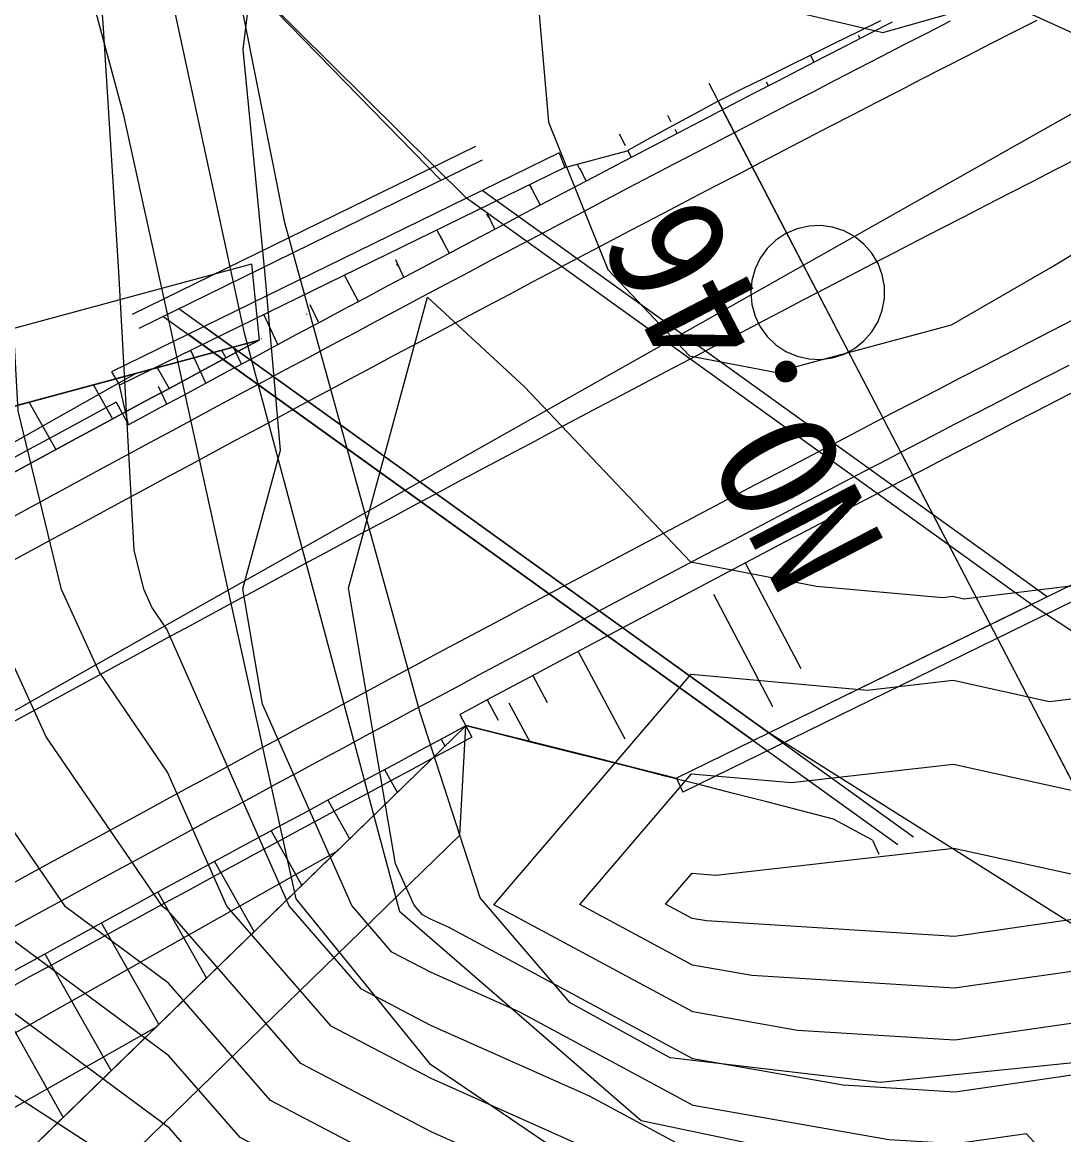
# Model space of a CAD drawing. Extents: x 42655 to 43811, y -141820 to -141156.
# Drawn here: x 43161.36 to 43181.59, y -141405.42 to -141383.82 of the extents above; entities that cross this region are included whole.
import ezdxf

# ---------------------------------------------------------------- set-up
doc = ezdxf.new("R2010")
doc.units = 0
for name, color, linetype in [('D-BMK-HTXT_1', 7, 'Continuous'), ('D-BMK_1', 7, 'Continuous'), ('D-STR', 7, 'Continuous'), ('D-STR-HTXT', 7, 'Continuous'), ('D-STR-STR4_1', 7, 'Continuous'), ('D-STR-STR5_1', 7, 'Continuous'), ('D-STR_1', 7, 'Continuous'), ('ZE_HICN', 7, 'Continuous'), ('ZE_LWCN', 7, 'Continuous'), ('地形', 7, 'Continuous'), ('現況水路ﾊｯﾁ', 7, 'Continuous'), ('着色', 7, 'Continuous')]:
    doc.layers.add(name, color=color, linetype=linetype)

msp = doc.modelspace()

# ---------------------------------------------------------------- linework, layer by layer
at = {"layer": 'D-BMK-HTXT_1'}
for p, q in [((43274.802, -141333.044), (43130.975, -141414.265)), ((43178.775, -141392.835), (43174.851, -141385.295)), ((43178.66, -141392.613), (43174.967, -141385.516))]:
    msp.add_line(p, q, dxfattribs=at)
msp.add_lwpolyline([(43175.513, -141389.065), (43175.534, -141389.297), (43175.596, -141389.521), (43175.697, -141389.731), (43175.834, -141389.92), (43176.003, -141390.081), (43176.197, -141390.209), (43176.412, -141390.301), (43176.639, -141390.353), (43176.872, -141390.363), (43177.103, -141390.332), (43177.324, -141390.26), (43177.529, -141390.149), (43177.712, -141390.004), (43177.865, -141389.829), (43177.985, -141389.629), (43178.066, -141389.41), (43178.108, -141389.181), (43178.108, -141388.948), (43178.066, -141388.719), (43177.985, -141388.5), (43177.865, -141388.3), (43177.712, -141388.125), (43177.529, -141387.98), (43177.324, -141387.869), (43177.103, -141387.797), (43176.872, -141387.766), (43176.639, -141387.776), (43176.412, -141387.828), (43176.197, -141387.92), (43176.003, -141388.048), (43175.834, -141388.209), (43175.697, -141388.398), (43175.596, -141388.608), (43175.534, -141388.832), (43175.513, -141389.065)], dxfattribs=at)
at = {"layer": 'D-BMK_1'}
msp.add_lwpolyline([(43181.869, -141386.458), (43181.424, -141386.685), (43180.979, -141386.913), (43180.534, -141387.141), (43180.089, -141387.37), (43179.645, -141387.599), (43179.2, -141387.828), (43178.756, -141388.057), (43178.312, -141388.287), (43177.868, -141388.517), (43177.424, -141388.747), (43176.98, -141388.978), (43176.537, -141389.208), (43176.094, -141389.44), (43175.65, -141389.671), (43175.207, -141389.903), (43174.764, -141390.135), (43174.322, -141390.367), (43173.879, -141390.6), (43173.436, -141390.832), (43172.994, -141391.065), (43172.552, -141391.299), (43172.11, -141391.532), (43171.668, -141391.766), (43171.226, -141392), (43170.784, -141392.235), (43170.343, -141392.47), (43169.902, -141392.704), (43169.46, -141392.94), (43169.019, -141393.175), (43168.578, -141393.411), (43168.137, -141393.646), (43167.697, -141393.882), (43167.256, -141394.119), (43166.815, -141394.355), (43166.375, -141394.592), (43165.935, -141394.829), (43165.495, -141395.066), (43165.055, -141395.304), (43164.615, -141395.541), (43164.175, -141395.779), (43163.735, -141396.017), (43163.296, -141396.256), (43162.856, -141396.494), (43162.417, -141396.733), (43161.978, -141396.972), (43161.538, -141397.211), (43161.099, -141397.45)], dxfattribs=at)
at = {"layer": 'D-STR'}
for p, q in [((43169.993, -141387.234), (43165.507, -141382.787)), ((43169.499, -141386.888), (43165.509, -141382.797)), ((43171.789, -141386.355), (43171.901, -141386.635)), ((43165.815, -141388.516), (43148.876, -141393.094)), ((43165.815, -141388.516), (43165.965, -141389.989)), ((43149.626, -141394.393), (43165.965, -141389.989)), ((43163.1, -141390.608), (43163.252, -141390.867)), ((43169.978, -141397.482), (43159.469, -141407.69)), ((43169.862, -141399.605), (43169.978, -141397.482)), ((43169.862, -141399.605), (43160.199, -141409))]:
    msp.add_line(p, q, dxfattribs=at)
for points in [[(43165.965, -141389.989), (43165.522, -141390.226), (43165.079, -141390.463), (43164.637, -141390.701), (43164.195, -141390.939), (43163.753, -141391.177), (43163.311, -141391.415), (43162.869, -141391.654), (43162.427, -141391.893), (43161.986, -141392.132), (43161.544, -141392.371), (43161.103, -141392.61)], [(43180.963, -141395.121), (43192.627, -141402.711), (43189.913, -141406.472), (43175.867, -141397.615), (43180.963, -141395.121)], [(43169.978, -141397.482), (43169.539, -141397.717), (43169.1, -141397.952), (43168.662, -141398.188), (43168.223, -141398.424), (43167.785, -141398.66), (43167.347, -141398.896), (43166.909, -141399.133), (43166.471, -141399.369), (43166.033, -141399.606), (43165.595, -141399.844), (43165.157, -141400.081), (43164.719, -141400.319), (43164.282, -141400.556), (43163.844, -141400.795), (43163.407, -141401.033), (43162.969, -141401.271), (43162.532, -141401.51), (43162.095, -141401.749), (43161.657, -141401.988), (43161.22, -141402.227)]]:
    msp.add_lwpolyline(points, dxfattribs=at)
at = {"layer": 'D-STR-HTXT'}
for p, q in [((43165.231, -141390.182), (43165.318, -141390.335)), ((43163.985, -141390.518), (43164.217, -141390.927)), ((43149.947, -141398.324), (43163.574, -141390.629)), ((43162.74, -141390.854), (43163.116, -141391.52)), ((43161.494, -141391.19), (43162.016, -141392.115)), ((43169.499, -141397.738), (43169.577, -141397.878)), ((43168.397, -141398.33), (43168.65, -141398.778)), ((43167.296, -141398.923), (43167.723, -141399.679)), ((43166.197, -141399.517), (43166.796, -141400.579)), ((43154.81, -141407.062), (43167.499, -141399.897)), ((43165.097, -141400.113), (43165.869, -141401.48)), ((43163.999, -141400.71), (43164.942, -141402.38)), ((43162.901, -141401.308), (43164.015, -141403.281)), ((43161.804, -141401.907), (43163.088, -141404.181)), ((43160.708, -141402.508), (43162.161, -141405.082)), ((43155.418, -141408.154), (43163.969, -141403.326))]:
    msp.add_line(p, q, dxfattribs=at)
at = {"layer": 'D-STR-STR4_1'}
for p, q in [((43177.635, -141384.134), (43177.604, -141384.075)), ((43176.746, -141384.593), (43176.676, -141384.457)), ((43175.858, -141385.053), (43175.819, -141384.977)), ((43174.856, -141385.292), (43174.707, -141385.006)), ((43174.971, -141385.514), (43174.883, -141385.344)), ((43173.969, -141385.754), (43173.902, -141385.625)), ((43173.083, -141386.218), (43172.963, -141385.988)), ((43174.084, -141385.976), (43174.044, -141385.9)), ((43171.901, -141386.635), (43173.114, -141386.311)), ((43173.198, -141386.44), (43173.127, -141386.304)), ((43172.197, -141386.682), (43172.145, -141386.582)), ((43172.313, -141386.904), (43172.202, -141386.655)), ((43171.428, -141387.37), (43171.217, -141386.969)), ((43171.312, -141387.148), (43171.222, -141386.975)), ((43170.428, -141387.614), (43170.39, -141387.542)), ((43170.543, -141387.836), (43170.408, -141387.552)), ((43169.659, -141388.304), (43169.418, -141387.849)), ((43169.544, -141388.082), (43169.483, -141387.967)), ((43168.776, -141388.773), (43168.619, -141388.432)), ((43168.661, -141388.551), (43168.638, -141388.507)), ((43167.893, -141389.242), (43167.62, -141388.73)), ((43167.778, -141389.02), (43167.747, -141388.962)), ((43167.116, -141389.641), (43166.959, -141389.301)), ((43166.326, -141390.073), (43166.059, -141389.494)), ((43166.895, -141389.491), (43166.887, -141389.476)), ((43167.011, -141389.713), (43167.006, -141389.704)), ((43165.619, -141390.456), (43165.462, -141390.116)), ((43166.014, -141389.963), (43166.013, -141389.961)), ((43164.929, -141390.822), (43164.638, -141390.189)), ((43166.129, -141390.184), (43166.128, -141390.184)), ((43163.43, -141391.635), (43163.252, -141390.867)), ((43164.17, -141391.232), (43164.013, -141390.892)), ((43178.655, -141392.615), (43182.044, -141399.126)), ((43178.771, -141392.837), (43182.923, -141400.816)), ((43175.404, -141394.317), (43176.483, -141396.366)), ((43174.787, -141394.925), (43175.936, -141397.103)), ((43172.16, -141396.033), (43173.064, -141397.732)), ((43171.278, -141396.504), (43171.557, -141397.027)), ((43170.396, -141396.975), (43170.607, -141397.37)), ((43170.815, -141397.034), (43171.219, -141397.791))]:
    msp.add_line(p, q, dxfattribs=at)
for points in [[(43178.035, -141383.789), (43177.584, -141384.01), (43177.132, -141384.232), (43176.681, -141384.454), (43176.23, -141384.677), (43175.779, -141384.9), (43175.329, -141385.123), (43174.878, -141385.347), (43174.437, -141385.587), (43173.996, -141385.828), (43173.555, -141386.07), (43173.114, -141386.311)], [(43174.069, -141398.5), (43173.877, -141398.451), (43173.228, -141398.287), (43172.578, -141398.123), (43171.928, -141397.959), (43171.278, -141397.796), (43170.627, -141397.634), (43169.976, -141397.472)], [(43177.876, -141399.7), (43177.121, -141399.29), (43176.473, -141399.123), (43175.825, -141398.957), (43175.177, -141398.791), (43174.528, -141398.626), (43173.879, -141398.461), (43173.23, -141398.296), (43172.58, -141398.132), (43171.93, -141397.969), (43171.28, -141397.806), (43170.629, -141397.644), (43169.978, -141397.482)]]:
    msp.add_lwpolyline(points, dxfattribs=at)
at = {"layer": 'D-STR-STR5_1'}
msp.add_line((43166.045, -141390.225), (43166.046, -141390.227), dxfattribs=at)
at = {"layer": 'D-STR_1'}
for p, q in [((43170.167, -141386.227), (43163.501, -141389.489)), ((43171.789, -141386.355), (43163.1, -141390.608)), ((43171.901, -141386.635), (43163.252, -141390.867)), ((43170.299, -141386.497), (43163.625, -141389.763)), ((43181.269, -141394.971), (43170.299, -141387.085)), ((43180.963, -141395.121), (43169.993, -141387.234)), ((43178.675, -141399.643), (43164.403, -141389.382)), ((43178.369, -141399.792), (43164.097, -141389.532)), ((43175.867, -141397.615), (43164.897, -141389.729)), ((43175.561, -141397.765), (43164.591, -141389.878)), ((43163.189, -141391.197), (43163.43, -141391.635)), ((43182.759, -141394.242), (43174.07, -141398.494)), ((43182.882, -141394.515), (43174.193, -141398.768)), ((43169.86, -141397.261), (43170.096, -141397.702)), ((43174.07, -141398.494), (43174.193, -141398.768)), ((43177.876, -141399.7), (43178, -141399.973))]:
    msp.add_line(p, q, dxfattribs=at)
for points in [[(43181.066, -141383.781), (43180.619, -141384.009), (43180.172, -141384.237), (43179.725, -141384.466), (43179.278, -141384.695), (43178.832, -141384.924), (43178.386, -141385.154), (43177.94, -141385.384), (43177.494, -141385.614), (43177.048, -141385.844), (43176.602, -141386.075), (43176.157, -141386.306), (43175.711, -141386.538), (43175.266, -141386.77), (43174.821, -141387.002), (43174.377, -141387.234), (43173.932, -141387.466), (43173.488, -141387.699), (43173.043, -141387.932), (43172.599, -141388.166), (43172.155, -141388.399), (43171.711, -141388.633), (43171.268, -141388.867), (43170.824, -141389.101), (43170.381, -141389.336), (43169.938, -141389.571), (43169.495, -141389.806), (43169.052, -141390.041), (43168.609, -141390.277), (43168.166, -141390.513), (43167.724, -141390.749), (43167.282, -141390.985), (43166.839, -141391.222), (43166.397, -141391.459), (43165.956, -141391.696), (43165.514, -141391.933), (43165.072, -141392.17), (43164.631, -141392.408), (43164.189, -141392.646), (43163.748, -141392.884), (43163.307, -141393.122), (43162.866, -141393.361), (43162.425, -141393.599), (43161.985, -141393.838), (43161.544, -141394.077), (43161.104, -141394.317)], [(43179.383, -141383.798), (43178.936, -141384.028), (43178.489, -141384.257), (43178.042, -141384.487), (43177.596, -141384.717), (43177.149, -141384.948), (43176.703, -141385.178), (43176.257, -141385.409), (43175.811, -141385.641), (43175.365, -141385.872), (43174.92, -141386.104), (43174.474, -141386.337), (43174.029, -141386.569), (43173.584, -141386.802), (43173.139, -141387.035), (43172.695, -141387.268), (43172.25, -141387.502), (43171.806, -141387.735), (43171.362, -141387.97), (43170.918, -141388.204), (43170.474, -141388.438), (43170.03, -141388.673), (43169.586, -141388.908), (43169.143, -141389.144), (43168.7, -141389.379), (43168.256, -141389.615), (43167.814, -141389.851), (43167.371, -141390.087), (43166.928, -141390.324), (43166.485, -141390.561), (43166.043, -141390.798), (43165.601, -141391.035), (43165.159, -141391.272), (43164.717, -141391.51), (43164.275, -141391.748), (43163.833, -141391.986), (43163.392, -141392.224), (43162.95, -141392.462), (43162.509, -141392.701), (43162.068, -141392.94), (43161.627, -141393.179), (43161.186, -141393.418)], [(43178.26, -141383.812), (43177.813, -141384.042), (43177.366, -141384.273), (43176.92, -141384.503), (43176.473, -141384.734), (43176.027, -141384.966), (43175.581, -141385.197), (43175.135, -141385.429), (43174.689, -141385.661), (43174.243, -141385.893), (43173.798, -141386.126), (43173.352, -141386.359), (43172.907, -141386.592), (43172.462, -141386.825), (43172.017, -141387.059), (43171.573, -141387.293), (43171.128, -141387.527), (43170.684, -141387.762), (43170.24, -141387.996), (43169.796, -141388.231), (43169.352, -141388.467), (43168.908, -141388.702), (43168.465, -141388.938), (43168.021, -141389.174), (43167.578, -141389.41), (43167.135, -141389.646), (43166.692, -141389.883), (43166.25, -141390.12), (43165.807, -141390.357), (43165.364, -141390.594), (43164.922, -141390.832), (43164.48, -141391.07), (43164.038, -141391.307), (43163.596, -141391.546), (43163.43, -141391.635)], [(43181.79, -141389.588), (43181.347, -141389.816), (43180.904, -141390.043), (43180.461, -141390.272), (43180.018, -141390.5), (43179.576, -141390.729), (43179.134, -141390.958), (43178.691, -141391.188), (43178.249, -141391.417), (43177.807, -141391.647), (43177.366, -141391.878), (43176.924, -141392.108), (43176.483, -141392.339), (43176.041, -141392.57), (43175.6, -141392.802), (43175.159, -141393.034), (43174.718, -141393.266), (43174.277, -141393.498), (43173.836, -141393.731), (43173.395, -141393.963), (43172.955, -141394.197), (43172.515, -141394.43), (43172.074, -141394.664), (43171.634, -141394.898), (43171.194, -141395.132), (43170.754, -141395.366), (43170.314, -141395.601), (43169.875, -141395.836), (43169.435, -141396.071), (43168.996, -141396.306), (43168.556, -141396.542), (43168.117, -141396.778), (43167.678, -141397.014), (43167.239, -141397.25), (43166.8, -141397.487), (43166.361, -141397.724), (43165.922, -141397.961), (43165.484, -141398.198), (43165.045, -141398.435), (43164.607, -141398.673), (43164.168, -141398.911), (43163.73, -141399.149), (43163.292, -141399.387), (43162.854, -141399.626), (43162.416, -141399.864), (43161.978, -141400.103), (43161.54, -141400.342), (43161.102, -141400.582)], [(43181.69, -141390.483), (43181.247, -141390.71), (43180.805, -141390.938), (43180.363, -141391.166), (43179.921, -141391.395), (43179.479, -141391.624), (43179.037, -141391.853), (43178.595, -141392.083), (43178.154, -141392.312), (43177.713, -141392.543), (43177.271, -141392.773), (43176.83, -141393.004), (43176.389, -141393.235), (43175.949, -141393.466), (43175.508, -141393.697), (43175.067, -141393.929), (43174.627, -141394.161), (43174.186, -141394.394), (43173.746, -141394.626), (43173.306, -141394.859), (43172.866, -141395.093), (43172.426, -141395.326), (43171.986, -141395.56), (43171.547, -141395.794), (43171.107, -141396.028), (43170.668, -141396.262), (43170.228, -141396.497), (43169.789, -141396.732), (43169.35, -141396.967), (43168.911, -141397.203), (43168.472, -141397.438), (43168.033, -141397.674), (43167.595, -141397.911), (43167.156, -141398.147), (43166.717, -141398.384), (43166.279, -141398.62), (43165.841, -141398.857), (43165.402, -141399.095), (43164.964, -141399.332), (43164.526, -141399.57), (43164.088, -141399.808), (43163.65, -141400.046), (43163.213, -141400.284), (43162.775, -141400.523), (43162.337, -141400.762), (43161.9, -141401.001), (43161.462, -141401.24), (43161.025, -141401.479)], [(43181.918, -141390.927), (43181.476, -141391.155), (43181.034, -141391.383), (43180.592, -141391.611), (43180.151, -141391.839), (43179.709, -141392.068), (43179.268, -141392.297), (43178.826, -141392.526), (43178.385, -141392.756), (43177.944, -141392.986), (43177.503, -141393.216), (43177.062, -141393.447), (43176.621, -141393.677), (43176.181, -141393.909), (43175.74, -141394.14), (43175.3, -141394.372), (43174.86, -141394.604), (43174.42, -141394.836), (43173.98, -141395.068), (43173.54, -141395.301), (43173.1, -141395.534), (43172.661, -141395.768), (43172.221, -141396.001), (43171.782, -141396.235), (43171.342, -141396.469), (43170.903, -141396.703), (43170.464, -141396.938), (43170.025, -141397.173), (43169.86, -141397.261)], [(43163.189, -141391.197), (43162.917, -141391.344), (43162.475, -141391.583), (43162.033, -141391.821), (43161.592, -141392.061), (43161.15, -141392.3)], [(43170.096, -141397.702), (43169.822, -141397.849), (43169.384, -141398.084), (43168.945, -141398.319), (43168.507, -141398.555), (43168.069, -141398.791), (43167.63, -141399.027), (43167.192, -141399.264), (43166.754, -141399.5), (43166.316, -141399.737), (43165.879, -141399.974), (43165.441, -141400.211), (43165.003, -141400.449), (43164.566, -141400.687), (43164.128, -141400.924), (43163.691, -141401.163), (43163.254, -141401.401), (43162.816, -141401.639), (43162.379, -141401.878), (43161.942, -141402.117), (43161.505, -141402.356), (43161.068, -141402.596)]]:
    msp.add_lwpolyline(points, dxfattribs=at)
at = {"layer": 'ZE_HICN'}
for points in [[(43180.055, -141383.24), (43184.479, -141385.257), (43186.656, -141385.03), (43189.571, -141386.06), (43191.598, -141386.077), (43194.659, -141385.967), (43197.744, -141384.759), (43199.74, -141384.526), (43201.304, -141384.22), (43203.592, -141382.313)], [(43184.592, -141409.326), (43180.42, -141407.073), (43179.932, -141406.54), (43179.491, -141406.604), (43179.077, -141406.578), (43174.399, -141405.758), (43172.381, -141404.672), (43169.299, -141403.295), (43167.956, -141402.592), (43166.551, -141400.975), (43164.175, -141395.601), (43163.883, -141395.176), (43163.723, -141394.826), (43163.54, -141394.066), (43163.238, -141388.665), (43162.941, -141383.932), (43162.836, -141382.504)], [(43184.625, -141416.308), (43180.592, -141413.234), (43179.52, -141412.774), (43179.036, -141412.656), (43174.423, -141410.867), (43172.099, -141409.922), (43169.324, -141408.573), (43166.803, -141407.137), (43165.008, -141406.197), (43164.221, -141405.291), (43160.209, -141402.325), (43159.115, -141401.618), (43158.777, -141401.419), (43158.426, -141401.013), (43157.482, -141399.054), (43155.36, -141394.865), (43155.026, -141393.611), (43153.972, -141389.876), (43153.713, -141388.71), (43153.421, -141383.178)], [(43174.293, -141383.114), (43178.08, -141384.013), (43179.383, -141383.647)], [(43174.378, -141401.22), (43173.859, -141400.941), (43174.374, -141400.339), (43174.832, -141400.381), (43179.46, -141399.855), (43184.189, -141400.892), (43179.468, -141401.569), (43174.651, -141401.267), (43174.378, -141401.22)]]:
    msp.add_lwpolyline(points, dxfattribs=at)
at = {"layer": 'ZE_LWCN'}
for points in [[(43182.714, -141417.068), (43179.527, -141414.289), (43178.99, -141413.89), (43177.808, -141413.247), (43174.428, -141411.937), (43171.443, -141410.723), (43169.329, -141409.695), (43164.853, -141407.146), (43164.418, -141406.918), (43164.227, -141406.698), (43163.255, -141405.979), (43159.123, -141403.306), (43157.848, -141402.557), (43156.521, -141401.022), (43154, -141395.792), (43153.775, -141395.141), (43153.694, -141394.873), (43153.553, -141394.341), (43152.303, -141388.717), (43152.096, -141384.797), (43151.801, -141382.556)], [(43183.483, -141413.221), (43179.514, -141411.516), (43177.72, -141411.077), (43174.418, -141409.797), (43172.754, -141409.12), (43169.319, -141407.45), (43168.752, -141407.127), (43165.597, -141405.476), (43164.214, -141403.884), (43160.318, -141401.004), (43159.77, -141400.205), (43159.102, -141398.743), (43157.133, -141394.857), (43156.364, -141391.975), (43155.441, -141388.702), (43155.129, -141383.975), (43155.038, -141382.541)], [(43183.616, -141412.023), (43179.508, -141410.259), (43176.405, -141409.499), (43174.413, -141408.727), (43173.409, -141408.319), (43170.937, -141407.117), (43169.314, -141406.392), (43166.187, -141404.755), (43164.207, -141402.477), (43162.203, -141400.995), (43160.799, -141398.948), (43159.085, -141395.202), (43158.906, -141394.848), (43157.703, -141390.338), (43157.238, -141388.693), (43157.082, -141386.318), (43156.842, -141382.533)], [(43181.987, -141410.068), (43179.503, -141409.001), (43175.089, -141407.921), (43174.408, -141407.657), (43174.065, -141407.517), (43173.219, -141407.106), (43169.309, -141405.36), (43166.777, -141404.034), (43164.201, -141401.07), (43164.087, -141400.987), (43161.827, -141397.69), (43160.523, -141394.841), (43159.055, -141388.753), (43159.041, -141388.701), (43159.036, -141388.685), (43159.035, -141388.661), (43158.647, -141382.524)], [(43184.597, -141410.404), (43180.357, -141408.113), (43179.497, -141407.743), (43176.824, -141407.089), (43174.403, -141406.665), (43173.749, -141406.313), (43169.304, -141404.327), (43167.366, -141403.313), (43165.339, -141400.981), (43164.188, -141398.377), (43162.855, -141396.433), (43162.123, -141394.833), (43161.286, -141391.362), (43161.136, -141388.675), (43160.988, -141386.32), (43160.707, -141382.514)], [(43204.953, -141411.006), (43202.327, -141410.145), (43199.862, -141410.516), (43197.847, -141410.711), (43194.773, -141410.278), (43192.409, -141410.315), (43189.683, -141409.929), (43187.691, -141409.448), (43184.587, -141408.249), (43182.392, -141407.063), (43180.866, -141405.399), (43179.487, -141405.597), (43178.192, -141405.516), (43174.395, -141404.85), (43171.012, -141403.03), (43169.295, -141402.263), (43168.545, -141401.871), (43167.762, -141400.969), (43166.032, -141397.056), (43165.649, -141394.817), (43166.379, -141392.124), (43166.076, -141388.652), (43165.652, -141384.345), (43165.883, -141382.49)], [(43171.298, -141382.465), (43171.583, -141385.76), (43172.736, -141388.621), (43174.326, -141390.294), (43175.985, -141390.612), (43179.412, -141389.694), (43181.34, -141388.58), (43183.444, -141387.305), (43184.491, -141387.782), (43188.594, -141387.356), (43189.579, -141387.703), (43190.263, -141387.709), (43194.666, -141387.551), (43195.835, -141387.093), (43199.75, -141386.636), (43202.818, -141386.036), (43204.828, -141384.361)], [(43181.799, -141404.258), (43179.482, -141404.59), (43177.307, -141404.454), (43174.391, -141403.942), (43169.644, -141401.389), (43169.29, -141401.231), (43169.135, -141401.15), (43168.973, -141400.964), (43168.616, -141400.156), (43167.7, -141394.807), (43169.233, -141389.157), (43171.116, -141390.899), (43174.345, -141394.296), (43176.79, -141394.764), (43179.244, -141394.986), (43179.437, -141394.964), (43179.652, -141395.011), (43181.885, -141394.74)], [(43182.732, -141403.116), (43179.477, -141403.583), (43176.421, -141403.392), (43174.386, -141403.035), (43170.523, -141400.956), (43174.355, -141396.476), (43177.774, -141396.784), (43179.444, -141396.594), (43181.313, -141397.004), (43184.532, -141396.614)], [(43183.666, -141401.975), (43179.472, -141402.576), (43175.536, -141402.33), (43174.382, -141402.127), (43172.191, -141400.949), (43174.365, -141398.408), (43176.303, -141398.582), (43179.452, -141398.224), (43182.974, -141398.997)]]:
    msp.add_lwpolyline(points, dxfattribs=at)
at = {"layer": '地形'}
for points in [[(43320.416, -141343.042), (43306.981, -141343.562), (43295.205, -141350.231), (43290.102, -141358.972), (43288.329, -141378.975), (43281.035, -141399.699), (43275.615, -141412.936), (43269.57, -141418.666), (43258.406, -141420.545), (43248.616, -141416.071), (43236.326, -141403.584), (43228.932, -141399.526), (43212.545, -141401.296), (43179.843, -141406.5), (43173.386, -141405.147), (43168.699, -141401.089), (43165.679, -141389.851), (43160.467, -141365.786), (43157.022, -141355.032), (43149.624, -141339.614), (43144.729, -141329.729)], [(43248.225, -141413.647), (43241.182, -141405.95), (43236.01, -141401.331), (43231.498, -141398.582), (43227.646, -141397.373), (43222.804, -141397.593), (43215.652, -141398.472), (43209.603, -141400.136), (43201.345, -141401.301), (43188.521, -141403.34), (43178.029, -141404.408), (43173.948, -141403.923), (43172.005, -141402.855), (43170.257, -141400.816), (43169.091, -141397.224), (43166.467, -141387.71), (43162.428, -141367.444), (43161.273, -141363.405), (43159.156, -141357.346), (43156.943, -141352.153), (43154.248, -141347.441)], [(43150.968, -141348.1), (43154.934, -141356.788), (43157.222, -141361.512), (43158.747, -141367.914), (43160.73, -141375.992), (43163.323, -141385.595), (43166.679, -141400.836), (43169.272, -141404.037), (43173.085, -141406.628), (43177.814, -141407.848), (43186.813, -141406.781), (43197.185, -141405.713), (43211.872, -141403.452), (43222.448, -141401.653), (43226.573, -141401.727), (43229.874, -141402.627), (43233.999, -141404.801), (43237.825, -141407.724), (43240.675, -141411.097), (43243.341, -141413.846), (43247.381, -141417.551), (43250.957, -141420.198), (43253.488, -141421.352)]]:
    msp.add_lwpolyline(points, dxfattribs=at)
at = {"layer": '現況水路ﾊｯﾁ'}
for points in [[(43136.091, -141332.617), (43142.06, -141330.405), (43145.237, -141333.194), (43147.451, -141340.986), (43150.968, -141348.1), (43154.934, -141356.788), (43157.222, -141361.512), (43158.747, -141367.914), (43160.73, -141375.992), (43163.323, -141385.595), (43166.679, -141400.836), (43169.272, -141404.037), (43173.085, -141406.628), (43177.814, -141407.848), (43186.813, -141406.781), (43197.185, -141405.713), (43211.872, -141403.452), (43222.448, -141401.653), (43226.573, -141401.727), (43229.874, -141402.627), (43233.999, -141404.801), (43237.825, -141407.724), (43240.675, -141411.097), (43243.341, -141413.846)], [(43248.225, -141413.647), (43241.182, -141405.95), (43236.01, -141401.331), (43231.498, -141398.582), (43227.646, -141397.373), (43222.804, -141397.593), (43215.652, -141398.472), (43209.603, -141400.136), (43201.345, -141401.301), (43188.521, -141403.34), (43178.029, -141404.408), (43173.948, -141403.923), (43172.005, -141402.855), (43170.257, -141400.816), (43169.091, -141397.224), (43166.467, -141387.71), (43162.428, -141367.444)]]:
    msp.add_lwpolyline(points, dxfattribs=at)
at = {"layer": '着色'}
for points in [[(43161.103, -141392.61), (43161.544, -141392.371), (43161.986, -141392.132), (43162.427, -141391.893), (43162.869, -141391.654), (43163.311, -141391.415), (43163.753, -141391.177), (43164.195, -141390.939), (43164.637, -141390.701), (43165.079, -141390.463), (43165.522, -141390.226), (43165.965, -141389.989), (43149.626, -141394.393)], [(43159.469, -141407.69), (43169.978, -141397.482), (43169.539, -141397.717), (43169.1, -141397.952), (43168.662, -141398.188), (43168.223, -141398.424), (43167.785, -141398.66), (43167.347, -141398.896), (43166.909, -141399.133), (43166.471, -141399.369), (43166.033, -141399.606), (43165.595, -141399.844), (43165.157, -141400.081), (43164.719, -141400.319), (43164.282, -141400.556), (43163.844, -141400.795), (43163.407, -141401.033), (43162.969, -141401.271), (43162.532, -141401.51), (43162.095, -141401.749), (43161.657, -141401.988), (43161.22, -141402.227)]]:
    msp.add_lwpolyline(points, dxfattribs=at)

# ---------------------------------------------------------------- texts
at = {"layer": 'D-BMK-HTXT_1'}
msp.add_text('NO.46', height=2.3065, rotation=117.4935, dxfattribs=at).set_placement((43178.168, -141393.996))

doc.saveas('drawing.dxf')
